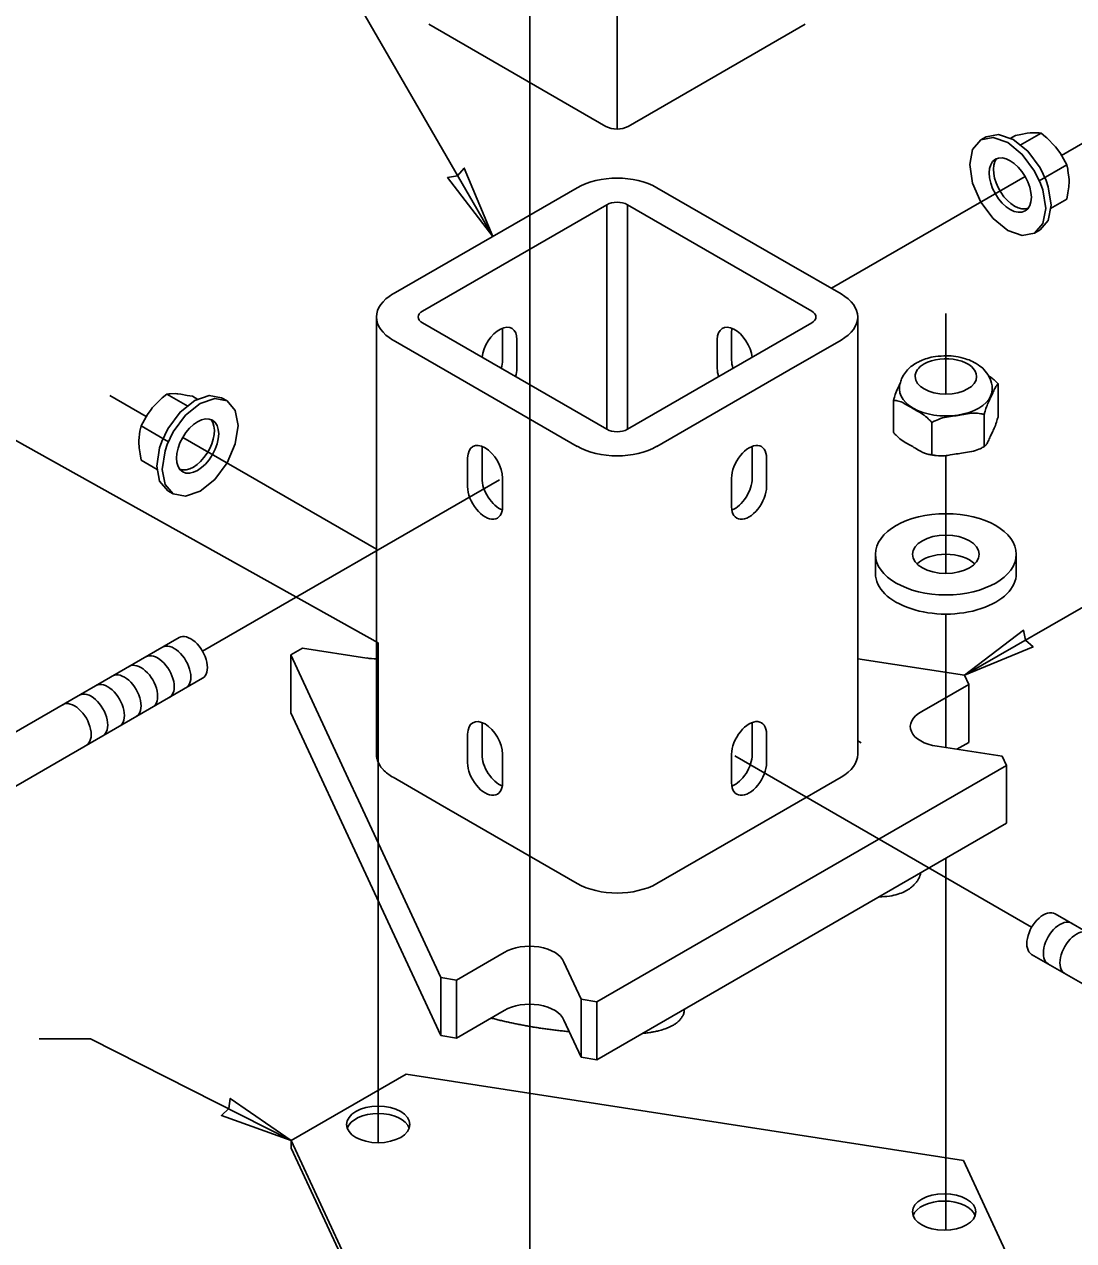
# Model space of a CAD drawing. Extents: x 99862 to 103151, y 99997 to 117076.
# Drawn here: x 101496.4 to 101822, y 112785.2 to 113162.9 of the extents above; entities that cross this region are included whole.
import ezdxf

# ---------------------------------------------------------------- set-up
doc = ezdxf.new("R2010")
doc.units = 0
for name, color, linetype in [('Level 1', 7, 'Continuous'), ('Level 12', 7, 'Continuous'), ('Level 13', 7, 'Continuous'), ('Level 15', 7, 'Continuous'), ('Level 2', 7, 'Continuous'), ('Level 4', 7, 'Continuous'), ('Level 5', 7, 'Continuous'), ('Level 6', 7, 'Continuous'), ('Level 7', 7, 'Continuous'), ('Level 9', 7, 'Continuous')]:
    doc.layers.add(name, color=color, linetype=linetype)

msp = doc.modelspace()

# ---------------------------------------------------------------- linework, layer by layer
at = {"layer": 'Level 1'}
for p, q in [((101635.58, 113031.75), (101635.58, 113031.75)), ((101643.24, 113009.56), (101643.24, 113009.56)), ((101725.16, 112946.02), (101725.16, 112946.02))]:
    msp.add_line(p, q, dxfattribs=at)
at = {"layer": 'Level 12'}
for p, q in [((101798.65, 113041.19), (101798.65, 113051.1)), ((101766.15, 113046.07), (101766.15, 113036.16)), ((101778.04, 113039.2), (101778.04, 113029.29)), ((101794.29, 113041.72), (101794.29, 113031.8)), ((101760.54, 112998.32), (101760.54, 112992.37)), ((101804.25, 112998.32), (101804.25, 112992.37))]:
    msp.add_line(p, q, dxfattribs=at)
for centre, major_axis, start_param, end_param in [((101782.4, 113053.54), (9.54, 0), 2.356194, 3.141593), ((101782.4, 113053.54), (9.54, 0), 6.283185, 8.63938), ((101782.4, 113053.54), (9.54, 0), 3.141593, 6.283185), ((101782.4, 113049.58), (-14.39, 0), 0, 3.141593), ((101782.4, 112992.37), (-10.32, 0), 3.664192, 5.760586), ((101782.4, 112992.37), (-21.85, 0), 0, 3.141593)]:
    msp.add_ellipse(centre, major_axis=major_axis, ratio=0.57735, start_param=start_param, end_param=end_param, dxfattribs=at)
for major_axis in [(-21.85, 0), (-10.32, 0)]:
    msp.add_ellipse((101782.4, 112998.32), major_axis=major_axis, ratio=0.57735, dxfattribs=at)
for points, degree in [([(101796.79, 113049.58), (101796.79, 113051.1), (101796.24, 113052.85), (101794.56, 113055.45), (101793.16, 113056.73), (101790.47, 113058.33), (101788.74, 113059.01), (101785.29, 113059.84), (101782.91, 113060.02), (101778.92, 113059.75), (101776.62, 113059.23), (101774.34, 113058.27), (101773.72, 113057.96), (101771.88, 113056.9), (101770.51, 113055.72), (101769.13, 113053.8), (101768.65, 113052.86), (101768.15, 113051.28), (101768, 113050.35), (101768, 113049.58)], 3), ([(101798.65, 113051.1), (101798.39, 113051.44), (101798.08, 113051.77), (101797.15, 113052.68), (101796.41, 113053.24), (101795.66, 113053.74)], 3), ([(101768.27, 113051.63), (101767.69, 113050.37), (101767, 113048.96), (101766.35, 113046.87), (101766.24, 113046.47), (101766.15, 113046.07)], 3), ([(101798.65, 113051.1), (101798.55, 113051.09), (101798.44, 113051), (101797.78, 113050.3), (101797.06, 113048.67), (101796.47, 113047.39), (101795.87, 113046.11), (101795.16, 113044.66), (101794.5, 113042.51), (101794.39, 113042.12), (101794.29, 113041.72)], 3), ([(101778.04, 113039.2), (101777.78, 113039.55), (101777.48, 113039.88), (101775.67, 113041.64), (101773.72, 113042.68), (101772.1, 113043.62), (101770.47, 113044.56), (101768.52, 113045.77), (101766.71, 113046.1), (101766.41, 113046.12), (101766.15, 113046.07)], 3), ([(101794.29, 113041.72), (101793.94, 113041.86), (101793.52, 113041.95), (101791.05, 113042.29), (101788.39, 113041.79), (101786.17, 113041.45), (101783.95, 113041.1), (101781.29, 113040.78), (101778.81, 113039.67), (101778.4, 113039.45), (101778.04, 113039.2)], 3), ([(101794.42, 113031.85), (101794.48, 113031.89), (101794.54, 113031.94), (101795.16, 113032.61), (101795.87, 113034.23), (101796.47, 113035.51), (101797.06, 113036.79), (101797.78, 113038.24), (101798.44, 113040.39), (101798.55, 113040.79), (101798.65, 113041.19)], 3), ([(101766.15, 113036.16), (101766.41, 113035.81), (101766.71, 113035.48), (101768.52, 113033.72), (101770.47, 113032.68), (101772.1, 113031.74), (101773.69, 113030.82), (101775.59, 113029.64), (101777.11, 113029.33)], 3), ([(101779.38, 113028.98), (101781.45, 113028.75), (101784.02, 113029.23), (101786.17, 113029.56), (101788.39, 113029.91), (101791.05, 113030.23), (101793.32, 113031.25), (101793.51, 113031.34), (101793.69, 113031.44)], 3), ([(101793.69, 113031.44), (101793.91, 113031.55), (101794.12, 113031.67), (101794.36, 113031.81), (101794.39, 113031.83), (101794.42, 113031.85)], 3), ([(101777.11, 113029.35), (101777.87, 113029.2), (101778.64, 113029.07), (101779.39, 113028.99)], 2)]:
    msp.add_open_spline(points, degree=degree, dxfattribs=at)
at = {"layer": 'Level 13'}
for p, q in [((101458.21, 112922.65), (101544.45, 112972.44)), ((101466.01, 112910.33), (101551.74, 112959.82)), ((101903, 112836.65), (101816.29, 112886.71)), ((101894.67, 112824.64), (101809.01, 112874.09))]:
    msp.add_line(p, q, dxfattribs=at)
for centre, major_axis in [((101802.38, 113112.94), (4.63, -8.02)), ((101550.19, 113031.93), (-4.63, -8.02))]:
    msp.add_ellipse(centre, major_axis=major_axis, ratio=0.57735, dxfattribs=at)
for centre, major_axis, start_param, end_param in [((101803.73, 113113.98), (4.63, -8.02), 3.375303, 6.19973), ((101548.85, 113032.96), (-4.63, -8.02), 0.083455, 2.907882), ((101548.09, 112966.13), (-3.64, 6.31), 3.141586, 6.283198), ((101537.79, 112960.18), (-3.64, 6.31), 3.141585, 6.283198), ((101542.94, 112963.16), (-3.64, 6.31), 3.141588, 6.283197), ((101532.63, 112957.21), (-3.64, 6.31), 3.141587, 6.283191), ((101527.48, 112954.23), (-3.64, 6.31), 3.141589, 6.283194), ((101522.33, 112951.26), (-3.64, 6.31), 3.141586, 6.283196), ((101512.02, 112945.31), (-3.64, 6.31), 3.14159, 6.283193), ((101517.17, 112948.28), (-3.64, 6.31), 3.141587, 6.283194), ((101812.65, 112880.4), (3.64, 6.31), 6.283173, 9.424785), ((101817.8, 112877.43), (3.64, 6.31), 6.283174, 9.424783), ((101822.95, 112874.45), (3.64, 6.31), 6.283172, 9.424785)]:
    msp.add_ellipse(centre, major_axis=major_axis, ratio=0.57735, start_param=start_param, end_param=end_param, dxfattribs=at)
at = {"layer": 'Level 15'}
for p, q in [((101641.76, 113097), (101570.53, 113220.39)), ((101653.26, 112714.22), (101653.26, 113167.27)), ((101818.3, 113122.14), (101829.58, 113128.65)), ((101746.87, 113080.9), (101807.01, 113115.62)), ((101782.4, 113073.09), (101782.4, 113048.03)), ((101534.27, 113041.12), (101522.99, 113047.63)), ((101605.7, 112999.88), (101545.57, 113034.6)), ((101782.4, 113029.02), (101782.4, 112992.36)), ((101551.74, 112968.24), (101643.88, 113021.43)), ((101788.21, 112960.74), (101844.5, 112993.24)), ((101782.4, 112979.76), (101782.4, 112938.31)), ((101606.25, 112970.85), (101606.25, 112815.61)), ((101809.01, 112882.5), (101716.86, 112935.7)), ((101782.4, 112903.94), (101782.4, 112788.45)), ((101501, 112847.85), (101517, 112847.85)), ((101579.23, 112816.26), (101517, 112847.85))]:
    msp.add_line(p, q, dxfattribs=at)
for points in [[(101641.76, 113097), (101627.76, 113115.28), (101630.88, 113115.86), (101632.93, 113118.26)], [(101788.21, 112960.74), (101809.47, 112969.57), (101807.07, 112971.63), (101806.49, 112974.74)], [(101579.23, 112816.26), (101557.57, 112824.07), (101559.88, 112826.24), (101560.31, 112829.38)]]:
    msp.add_lwpolyline(points, close=True, dxfattribs=at)
msp.add_lwpolyline([(101469.99, 113046.94), (101606.25, 112970.85)], dxfattribs=at)
at = {"layer": 'Level 2'}
msp.add_line((101774.51, 112899.39), (101774.51, 112898.81), dxfattribs=at)
at = {"layer": 'Level 4'}
for p, q in [((101680.37, 113500.66), (101680.37, 113130.33)), ((101676.9, 113131.15), (101621.96, 113162.87)), ((101738.71, 113162.87), (101724.29, 113154.54)), ((101724.29, 113154.54), (101683.77, 113131.15))]:
    msp.add_line(p, q, dxfattribs=at)
msp.add_ellipse((101680.34, 113133.13), major_axis=(4.86, 0), ratio=0.57735, start_param=3.926991, end_param=5.497787, dxfattribs=at)
at = {"layer": 'Level 5'}
for p, q in [((101651.79, 113102.79), (101668, 113112.15)), ((101692.75, 113112.15), (101733.7, 113088.5)), ((101677.15, 113106.86), (101619.98, 113073.85)), ((101677.15, 113037.13), (101677.15, 113106.86)), ((101740.76, 113073.85), (101683.59, 113106.86)), ((101683.59, 113037.13), (101683.59, 113106.86)), ((101610.83, 113079.14), (101651.79, 113102.79)), ((101733.7, 113088.5), (101749.91, 113079.14)), ((101605.7, 113072), (101605.7, 112936.25)), ((101619.98, 113070.14), (101677.15, 113037.13)), ((101683.59, 113037.13), (101740.76, 113070.14)), ((101755.04, 112936.25), (101755.04, 113072)), ((101644.83, 113058.62), (101644.83, 113067.54)), ((101715.91, 113067.54), (101715.91, 113058.62)), ((101627.04, 113055.49), (101610.83, 113064.85)), ((101649.29, 113064.97), (101649.29, 113056.05)), ((101711.46, 113056.05), (101711.46, 113064.97)), ((101749.91, 113064.85), (101733.7, 113055.49)), ((101668, 113031.84), (101627.04, 113055.49)), ((101733.7, 113055.49), (101692.75, 113031.84)), ((101633.99, 113019.33), (101633.99, 113028.24)), ((101638.45, 113030.82), (101638.45, 113021.9)), ((101722.3, 113021.9), (101722.3, 113030.82)), ((101726.75, 113028.24), (101726.75, 113019.33)), ((101644.83, 113021.98), (101644.83, 113013.07)), ((101715.91, 113013.07), (101715.91, 113021.98)), ((101638.45, 112945.08), (101638.45, 112936.17)), ((101722.3, 112936.17), (101722.3, 112945.08)), ((101633.99, 112933.59), (101633.99, 112942.51)), ((101726.75, 112942.51), (101726.75, 112933.59)), ((101644.83, 112936.25), (101644.83, 112927.34)), ((101715.91, 112927.34), (101715.91, 112936.25)), ((101628.71, 112918.78), (101610.83, 112929.11)), ((101749.91, 112929.11), (101732.03, 112918.78)), ((101668, 112896.1), (101625.51, 112920.63)), ((101732.03, 112918.78), (101692.75, 112896.1))]:
    msp.add_line(p, q, dxfattribs=at)
for centre, major_axis, start_param, end_param in [((101680.37, 113105), (-17.5, 0), 3.926991, 5.497787), ((101680.37, 113105), (4.55, 0), 0.785398, 2.356194), ((101623.2, 113072), (17.5, 0), 2.356194, 3.926991), ((101737.54, 113072), (-17.5, 0), 2.356194, 3.926991), ((101623.2, 113072), (4.55, 0), 2.356194, 3.926991), ((101737.54, 113072), (4.55, 0), 5.497787, 7.068583), ((101643.87, 113061.84), (-3.83, -6.64), 2.356194, 5.381238), ((101716.88, 113061.84), (-3.83, 6.64), 4.04354, 7.068583), ((101639.41, 113064.41), (3.83, 6.64), 5.497787, 5.663003), ((101721.33, 113064.41), (3.83, -6.64), 3.761775, 3.926991), ((101639.41, 113055.49), (3.83, 6.64), 5.110092, 5.497787), ((101721.33, 113055.49), (3.83, -6.64), 3.926991, 4.314686), ((101643.87, 113052.92), (-3.83, -6.64), 1.968499, 2.356194), ((101716.88, 113052.92), (-3.83, 6.64), 0.785398, 1.173094), ((101680.37, 113038.99), (4.55, 0), 3.926991, 5.497787), ((101639.41, 113025.11), (-3.83, 6.64), 3.926991, 7.068583), ((101643.87, 113027.69), (3.83, -6.64), 3.761775, 3.926991), ((101680.37, 113038.99), (17.5, 0), 3.926991, 5.497787), ((101721.33, 113025.11), (-3.83, -6.64), 2.356194, 5.497787), ((101716.88, 113027.69), (3.83, 6.64), 5.497787, 5.663003), ((101643.87, 113018.77), (3.83, -6.64), 3.926991, 5.663003), ((101716.88, 113018.77), (3.83, 6.64), 3.761775, 5.497787), ((101639.41, 113016.2), (-3.83, 6.64), 0.785398, 3.926991), ((101721.33, 113016.2), (-3.83, -6.64), 5.497787, 8.63938), ((101639.41, 112939.38), (-3.83, 6.64), 3.926991, 7.068583), ((101643.87, 112941.95), (3.83, -6.64), 3.761775, 3.926991), ((101721.33, 112939.38), (-3.83, -6.64), 2.356194, 5.497787), ((101716.88, 112941.95), (3.83, 6.64), 5.497787, 5.663003), ((101639.41, 112930.47), (-3.83, 6.64), 0.785398, 3.926991), ((101643.87, 112933.04), (3.83, -6.64), 3.926991, 5.663003), ((101721.33, 112930.47), (-3.83, -6.64), 5.497787, 8.63938), ((101716.88, 112933.04), (3.83, 6.64), 3.761775, 5.497787), ((101737.54, 112936.25), (-17.5, 0), 2.356194, 3.141593), ((101623.2, 112936.25), (-17.5, 0), 0.497806, 0.785398), ((101680.37, 112903.25), (-17.5, 0), 0.785398, 2.356194)]:
    msp.add_ellipse(centre, major_axis=major_axis, ratio=0.57735, start_param=start_param, end_param=end_param, dxfattribs=at)
msp.add_open_spline([(101605.71, 112935.99), (101605.74, 112935.19), (101605.95, 112934.37), (101606.66, 112932.84), (101607.16, 112932.13), (101607.83, 112931.43)], degree=3, dxfattribs=at)
at = {"layer": 'Level 6'}
for p, q in [((101579.13, 112967.14), (101582.71, 112969.21)), ((101579.13, 112967.14), (101579.13, 112949.14)), ((101596.96, 112928.72), (101579.13, 112967.14)), ((101582.71, 112969.21), (101602.68, 112966.12)), ((101755.04, 112965.87), (101788.21, 112960.74)), ((101788.21, 112960.74), (101789.52, 112957.91)), ((101789.52, 112957.91), (101774.9, 112949.47)), ((101789.52, 112957.91), (101789.52, 112939.91)), ((101625.66, 112848.88), (101579.13, 112949.14)), ((101779.69, 112938.73), (101799.87, 112935.61)), ((101789.52, 112939.91), (101785.84, 112937.78)), ((101799.87, 112935.61), (101801.18, 112932.79)), ((101801.18, 112932.79), (101674.06, 112859.4)), ((101801.18, 112932.79), (101801.18, 112914.79)), ((101600.14, 112921.87), (101596.96, 112928.72)), ((101625.66, 112866.89), (101600.14, 112921.87)), ((101801.18, 112914.79), (101674.06, 112841.4)), ((101645.32, 112874.66), (101630.54, 112866.13)), ((101669.17, 112860.16), (101663.82, 112871.69)), ((101625.66, 112866.89), (101625.66, 112848.88)), ((101630.54, 112866.13), (101625.66, 112866.89)), ((101630.54, 112866.13), (101630.54, 112848.13)), ((101669.17, 112860.16), (101669.17, 112842.15)), ((101674.06, 112859.4), (101669.17, 112860.16)), ((101674.06, 112859.4), (101674.06, 112841.4)), ((101645.32, 112856.66), (101630.54, 112848.13)), ((101669.17, 112842.15), (101663.82, 112853.69)), ((101630.54, 112848.13), (101625.66, 112848.88)), ((101674.06, 112841.4), (101669.17, 112842.15))]:
    msp.add_line(p, q, dxfattribs=at)
for points in [[(101793.25, 113126.97), (101790.7, 113124.02), (101789.8, 113119.33), (101790.7, 113113.6), (101793.25, 113107.7), (101797.08, 113102.54), (101801.59, 113098.9), (101806.11, 113097.33), (101809.93, 113098.07), (101811.63, 113099.05)], [(101793.25, 113126.97), (101794.95, 113127.94), (101798.77, 113128.69), (101803.29, 113127.12), (101807.8, 113123.47), (101811.63, 113118.31), (101813.5, 113114.41), (101814.18, 113112.42), (101815.08, 113106.69), (101814.18, 113101.99), (101811.63, 113099.05)], [(101809.93, 113098.07), (101812.49, 113101.02), (101813.39, 113105.71), (101812.49, 113111.44), (101811.81, 113113.43), (101809.93, 113117.33), (101806.11, 113122.5), (101801.59, 113126.14), (101797.08, 113127.71), (101793.25, 113126.97)], [(101559.32, 113045.95), (101557.63, 113046.93), (101553.8, 113047.67), (101549.29, 113046.1), (101544.77, 113042.46), (101540.95, 113037.3), (101539.07, 113033.39), (101538.39, 113031.4), (101537.49, 113025.67), (101538.39, 113020.98), (101540.95, 113018.04)], [(101542.64, 113017.06), (101540.08, 113020), (101539.18, 113024.69), (101540.08, 113030.42), (101540.76, 113032.42), (101542.64, 113036.32), (101546.47, 113041.48), (101550.98, 113045.12), (101555.49, 113046.69), (101559.32, 113045.95)], [(101559.32, 113045.95), (101561.88, 113043.01), (101562.77, 113038.31), (101561.88, 113032.58), (101559.32, 113026.69), (101555.49, 113021.53), (101550.98, 113017.88), (101546.47, 113016.32), (101542.64, 113017.06), (101540.95, 113018.04)]]:
    msp.add_lwpolyline(points, dxfattribs=at)
for centre, major_axis, start_param, end_param in [((101606, 112972.09), (-10.85, 0), 1.260114, 1.543102), ((101782.19, 112944.83), (10.85, 0), 2.307312, 4.479825), ((101653.21, 112870.37), (-10.85, 0), 3.354509, 5.527023), ((101653.21, 112852.36), (-10.85, 0), 3.354509, 5.527023)]:
    msp.add_ellipse(centre, major_axis=major_axis, ratio=0.57735, start_param=start_param, end_param=end_param, dxfattribs=at)
for points, degree in [([(101774.6, 112899.44), (101774.56, 112899.13), (101774.51, 112898.81), (101773.4, 112892.05), (101761.63, 112891.95)], 4), ([(101665.48, 112850.11), (101652.89, 112851.28), (101641.28, 112854.33)], 2), ([(101701.25, 112857.1), (101701.09, 112850.3), (101689.37, 112849.66), (101688.82, 112849.63), (101688.28, 112849.6)], 4)]:
    msp.add_open_spline(points, degree=degree, dxfattribs=at)
at = {"layer": 'Level 7'}
for p, q in [((101755.04, 112940.44), (101756.1, 112939.83)), ((101579.23, 112816.26), (101614.95, 112836.89)), ((101614.95, 112836.89), (101787.82, 112810.15)), ((101579.23, 112813.98), (101579.23, 112816.26)), ((101625.55, 112716.46), (101579.23, 112816.26)), ((101625.55, 112714.17), (101579.23, 112813.98)), ((101787.82, 112810.15), (101800.89, 112781.97))]:
    msp.add_line(p, q, dxfattribs=at)
for centre, major_axis, start_param, end_param in [((101623.2, 112936.25), (-17.5, 0), 0, 0.025793), ((101606.25, 112819), (-9.84, 0), 3.344107, 6.080671), ((101781.85, 112791.84), (-9.84, 0), 3.344107, 6.080671)]:
    msp.add_ellipse(centre, major_axis=major_axis, ratio=0.57735, start_param=start_param, end_param=end_param, dxfattribs=at)
for centre in [(101606.25, 112821.29), (101781.85, 112794.12)]:
    msp.add_ellipse(centre, major_axis=(-9.84, 0), ratio=0.57735, dxfattribs=at)
at = {"layer": 'Level 9'}
for p, q in [((101802.34, 113127.45), (101803.99, 113128.4)), ((101802.34, 113127.45), (101803.99, 113128.4)), ((101805.46, 113125.36), (101811.95, 113129.11)), ((101805.46, 113125.36), (101811.95, 113129.11)), ((101819.91, 113119.21), (101811.39, 113114.29)), ((101819.91, 113119.21), (101811.39, 113114.29)), ((101547.11, 113044.35), (101540.62, 113048.09)), ((101547.11, 113044.35), (101540.62, 113048.09)), ((101550.23, 113046.43), (101548.59, 113047.38)), ((101550.23, 113046.43), (101548.59, 113047.38)), ((101532.66, 113038.19), (101541.18, 113033.28)), ((101532.66, 113038.19), (101541.18, 113033.28))]:
    msp.add_line(p, q, dxfattribs=at)
for points in [[(101820.62, 113114.12), (101820.62, 113114.5), (101820.61, 113114.68), (101820.28, 113117.52), (101820.23, 113117.94), (101819.91, 113119.21), (101818.88, 113121.08), (101817.95, 113122.76), (101816.82, 113124.34), (101816.45, 113124.8), (101816.36, 113124.91), (101813.71, 113127.59), (101813.36, 113127.94), (101811.95, 113129.11), (101811.3, 113129.19), (101810.91, 113129.19), (101809.3, 113129.21), (101808.85, 113129.18), (101808.51, 113129.15), (101807.61, 113129.05), (101805.62, 113128.69), (101803.99, 113128.4)], [(101820.62, 113114.12), (101820.62, 113114.5), (101820.61, 113114.68), (101820.28, 113117.52), (101820.23, 113117.94), (101819.91, 113119.21), (101818.88, 113121.08), (101817.95, 113122.76), (101816.82, 113124.34), (101816.45, 113124.8), (101816.36, 113124.91), (101813.71, 113127.59), (101813.36, 113127.94), (101811.95, 113129.11), (101811.3, 113129.19), (101810.91, 113129.19), (101809.3, 113129.21), (101808.85, 113129.18), (101808.51, 113129.15), (101807.61, 113129.05), (101805.62, 113128.69), (101803.99, 113128.4)], [(101820.62, 113114.12), (101820.52, 113112.37), (101820.23, 113110.56), (101819.91, 113108.59), (101814.89, 113105.7)], [(101820.62, 113114.12), (101820.52, 113112.37), (101820.23, 113110.56), (101819.91, 113108.59), (101814.89, 113105.7)], [(101531.95, 113033.1), (101531.95, 113033.49), (101531.96, 113033.66), (101532.29, 113036.5), (101532.34, 113036.92), (101532.66, 113038.19), (101533.69, 113040.06), (101534.62, 113041.74), (101535.75, 113043.32), (101536.12, 113043.79), (101536.21, 113043.89), (101538.87, 113046.58), (101539.21, 113046.92), (101540.62, 113048.09), (101541.27, 113048.17), (101541.67, 113048.18), (101543.27, 113048.2), (101543.72, 113048.16), (101544.06, 113048.13), (101544.96, 113048.03), (101546.95, 113047.67), (101548.59, 113047.38)], [(101531.95, 113033.1), (101531.95, 113033.49), (101531.96, 113033.66), (101532.29, 113036.5), (101532.34, 113036.92), (101532.66, 113038.19), (101533.69, 113040.06), (101534.62, 113041.74), (101535.75, 113043.32), (101536.12, 113043.79), (101536.21, 113043.89), (101538.87, 113046.58), (101539.21, 113046.92), (101540.62, 113048.09), (101541.27, 113048.17), (101541.67, 113048.18), (101543.27, 113048.2), (101543.72, 113048.16), (101544.06, 113048.13), (101544.96, 113048.03), (101546.95, 113047.67), (101548.59, 113047.38)], [(101531.95, 113033.1), (101532.05, 113031.35), (101532.35, 113029.54), (101532.67, 113027.58), (101537.68, 113024.68)], [(101531.95, 113033.1), (101532.05, 113031.35), (101532.35, 113029.54), (101532.67, 113027.58), (101537.68, 113024.68)]]:
    msp.add_lwpolyline(points, dxfattribs=at)

doc.saveas('drawing.dxf')
